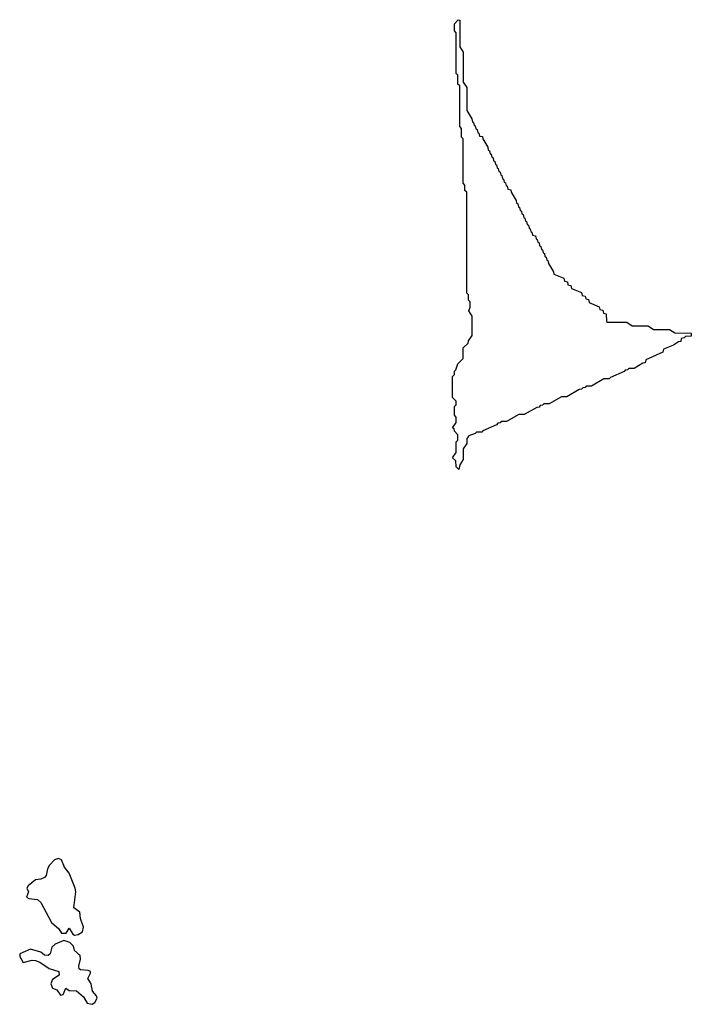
# Model space of a CAD drawing. Extents: x 2106670 to 2323771, y 35271 to 224896.
# Tile 292 of 419: x 2319135 to 2322928, y 119730 to 125288. Entities that reach past the tile are written whole.
import ezdxf

# ---------------------------------------------------------------- set-up
doc = ezdxf.new("R2010")
doc.units = 0

msp = doc.modelspace()

# ---------------------------------------------------------------- linework, layer by layer
at = {"layer": '0CON20XD'}
for points in [[(2321615, 122750), (2321600, 122765), (2321598.3, 122798.3), (2321580, 122815), (2321600, 122845), (2321600, 122905), (2321610, 122915), (2321610, 122945), (2321590, 122965), (2321588.3, 122978.3), (2321580, 122985), (2321600, 123015), (2321600, 123045), (2321590, 123055), (2321590, 123105), (2321600, 123115), (2321600, 123135), (2321580, 123155), (2321580, 123275), (2321590, 123285), (2321590, 123305), (2321598.3, 123311.7), (2321610, 123345), (2321640, 123375), (2321640, 123435), (2321668.3, 123461.7), (2321670, 123475), (2321690, 123505), (2321690, 123615), (2321672.5, 123645), (2321680, 123665), (2321680, 123695), (2321670, 123705), (2321670, 123735), (2321660, 123745), (2321660, 124315), (2321650, 124325), (2321650, 124355), (2321640, 124365), (2321640, 124615), (2321630, 124625), (2321630, 124675), (2321620, 124685), (2321620, 124915), (2321610, 124925), (2321610, 124975), (2321600, 124985), (2321600, 125215), (2321590, 125225), (2321590, 125265), (2321611.7, 125288.3), (2321620, 125285), (2321620, 125135), (2321640, 125105), (2321640, 124935), (2321660, 124905), (2321660, 124775), (2321688.3, 124728.3), (2321691.7, 124711.7), (2321698.3, 124708.3), (2321701.7, 124691.7), (2321708.3, 124688.3), (2321711.7, 124671.7), (2321718.3, 124668.3), (2321721.7, 124651.7), (2321728.3, 124648.3), (2321731.7, 124631.7), (2321748.3, 124628.3), (2321750, 124615), (2321778.3, 124568.3), (2321781.7, 124551.7), (2321788.3, 124548.3), (2321791.7, 124531.7), (2321798.3, 124528.3), (2321801.7, 124511.7), (2321808.3, 124508.3), (2321811.7, 124491.7), (2321818.3, 124488.3), (2321821.7, 124471.7), (2321828.3, 124468.3), (2321831.7, 124451.7), (2321838.3, 124448.3), (2321841.7, 124431.7), (2321848.3, 124428.3), (2321851.7, 124411.7), (2321858.3, 124408.3), (2321861.7, 124391.7), (2321868.3, 124388.3), (2321871.7, 124371.7), (2321878.3, 124368.3), (2321881.7, 124351.7), (2321888.3, 124348.3), (2321891.7, 124331.7), (2321908.3, 124328.3), (2321910, 124315), (2321938.3, 124268.3), (2321941.7, 124251.7), (2321948.3, 124248.3), (2321951.7, 124231.7), (2321958.3, 124228.3), (2321961.7, 124211.7), (2321968.3, 124208.3), (2321971.7, 124191.7), (2321978.3, 124188.3), (2321981.7, 124171.7), (2321988.3, 124168.3), (2321991.7, 124151.7), (2321998.3, 124148.3), (2322001.7, 124131.7), (2322008.3, 124128.3), (2322011.7, 124111.7), (2322018.3, 124108.3), (2322021.7, 124091.7), (2322028.3, 124088.3), (2322031.7, 124071.7), (2322048.3, 124068.3), (2322051.7, 124051.7), (2322058.3, 124048.3), (2322061.7, 124031.7), (2322068.3, 124028.3), (2322071.7, 124011.7), (2322078.3, 124008.3), (2322081.7, 123991.7), (2322088.3, 123988.3), (2322091.7, 123971.7), (2322098.3, 123968.3), (2322101.7, 123951.7), (2322108.3, 123948.3), (2322111.7, 123931.7), (2322118.3, 123928.3), (2322121.7, 123911.7), (2322150, 123865), (2322151.7, 123851.7), (2322208.3, 123828.3), (2322211.7, 123811.7), (2322228.3, 123808.3), (2322231.7, 123791.7), (2322248.3, 123788.3), (2322251.7, 123771.7), (2322308.3, 123748.3), (2322311.7, 123731.7), (2322328.3, 123728.3), (2322331.7, 123711.7), (2322348.3, 123708.3), (2322351.7, 123691.7), (2322408.3, 123668.3), (2322411.7, 123651.7), (2322428.3, 123648.3), (2322431.7, 123631.7), (2322448.3, 123628.3), (2322450, 123585), (2322455, 123580), (2322565, 123580), (2322595, 123560), (2322685, 123560), (2322715, 123540), (2322805, 123540), (2322835, 123520), (2322928.3, 123518.3), (2322928.3, 123501.7), (2322895, 123500), (2322888.3, 123491.7), (2322871.7, 123488.3), (2322868.3, 123471.7), (2322855, 123470), (2322828.3, 123451.7), (2322771.7, 123428.3), (2322768.3, 123411.7), (2322671.7, 123368.3), (2322668.3, 123351.7), (2322655, 123350), (2322605, 123320), (2322575, 123320), (2322568.3, 123311.7), (2322555, 123310), (2322548.3, 123301.7), (2322471.7, 123268.3), (2322465, 123260), (2322435, 123260), (2322365, 123220), (2322335, 123220), (2322328.3, 123211.7), (2322315, 123210), (2322308.3, 123201.7), (2322295, 123200), (2322225, 123160), (2322195, 123160), (2322125, 123120), (2322095, 123120), (2322088.3, 123111.7), (2322075, 123110), (2322068.3, 123101.7), (2322055, 123100), (2321985, 123060), (2321955, 123060), (2321885, 123020), (2321855, 123020), (2321848.3, 123011.7), (2321835, 123010), (2321828.3, 123001.7), (2321751.7, 122968.3), (2321745, 122960), (2321715, 122960), (2321708.3, 122951.7), (2321671.7, 122938.3), (2321660, 122925), (2321660, 122895), (2321640, 122865), (2321640, 122805), (2321620, 122775), (2321615, 122750)], [(2319445, 120120.8), (2319465, 120124), (2319490, 120140), (2319494.7, 120165), (2319477.9, 120215), (2319475, 120250), (2319440, 120275), (2319451.1, 120365), (2319448.5, 120385), (2319415, 120470.6), (2319387.3, 120505), (2319370.8, 120545), (2319355, 120554), (2319331.2, 120545), (2319302.5, 120515), (2319291.9, 120495), (2319285, 120457.5), (2319275, 120446.2), (2319255, 120436.7), (2319225, 120433.3), (2319181.9, 120398.1), (2319175.8, 120385), (2319183.8, 120365), (2319173.3, 120335), (2319187, 120327), (2319235, 120321.2), (2319254.4, 120304.4), (2319315, 120192.5), (2319356.4, 120156.4), (2319371.7, 120131.7), (2319398.3, 120131.7), (2319415, 120160), (2319435.6, 120125.6), (2319445, 120120.8)], [(2319545, 119730), (2319560, 119740), (2319571.8, 119765), (2319568.2, 119778.2), (2319545.5, 119805), (2319539.4, 119845), (2319519.1, 119875), (2319535.4, 119905), (2319534.3, 119915), (2319521.5, 119921.5), (2319477.5, 119925), (2319470.9, 119930.9), (2319468.5, 119945), (2319478.6, 119985), (2319475.7, 120005.8), (2319445, 120033.3), (2319438.6, 120058.6), (2319418.8, 120078.8), (2319385, 120090), (2319335, 120070), (2319317.2, 120052.8), (2319306.5, 120015), (2319295, 120005.7), (2319275, 120007.1), (2319254.5, 120024.4), (2319195, 120040.8), (2319134.8, 120015.2), (2319135, 120000), (2319155, 119966.5), (2319205, 119978.5), (2319225, 119977.5), (2319248.7, 119968.7), (2319302, 119932), (2319355.6, 119915.6), (2319357.5, 119895), (2319320.4, 119869.6), (2319310.4, 119845), (2319321.1, 119821.1), (2319345, 119811.9), (2319365, 119782.5), (2319380, 119785), (2319395, 119821.2), (2319415, 119807.5), (2319455, 119806), (2319495, 119772), (2319516.6, 119736.6), (2319545, 119730)]]:
    msp.add_lwpolyline(points, dxfattribs=at)

doc.saveas('drawing.dxf')
